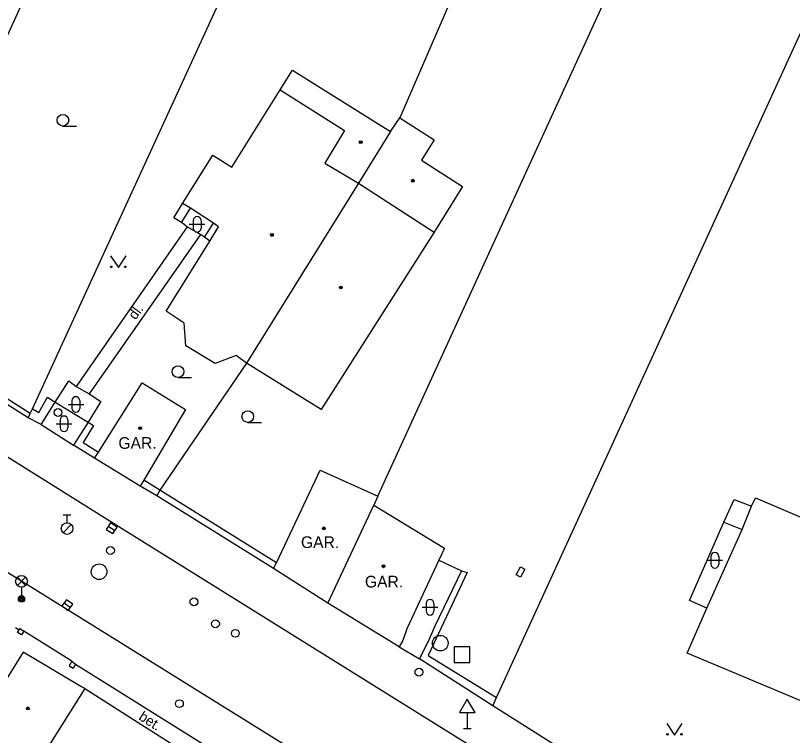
# Model space of a CAD drawing. Extents: x -600309 to -598967, y -1161267 to -1160292.
# Drawn here: x -600083.7 to -600033.91, y -1160556.47 to -1160510.31 of the extents above; entities that cross this region are included whole.
import ezdxf

# ---------------------------------------------------------------- set-up
doc = ezdxf.new("R2010")
doc.units = 0
for name, color, linetype in [('Level 10', 7, 'Continuous'), ('Level 11', 7, 'Continuous'), ('Level 24', 7, 'Continuous'), ('Level 26', 7, 'Continuous'), ('Level 27', 7, 'Continuous'), ('Level 28', 7, 'Continuous'), ('Level 31', 7, 'Continuous'), ('Level 33', 7, 'Continuous'), ('Level 34', 7, 'Continuous'), ('Level 36', 7, 'Continuous'), ('Level 39', 7, 'Continuous'), ('Level 40', 7, 'Continuous'), ('Level 41', 7, 'Continuous'), ('Level 5', 7, 'Continuous'), ('Level 51', 7, 'Continuous'), ('Level 7', 7, 'Continuous'), ('Level 8', 7, 'Continuous')]:
    doc.layers.add(name, color=color, linetype=linetype)

msp = doc.modelspace()

# ---------------------------------------------------------------- linework, layer by layer
at = {"layer": 'Level 10'}
for points in [[(-600029.27, -1160572.7), (-600035.59, -1160568.87), (-600043.13, -1160564.25), (-600077.26, -1160542.98), (-600116.14, -1160518.65), (-600117.94, -1160517.4699)], [(-600082.12, -1160547.33), (-600111.58, -1160529.03), (-600116.15, -1160526.25)], [(-600029.82, -1160579.77), (-600047.03, -1160569.17), (-600070.48, -1160554.56), (-600082.12, -1160547.33)]]:
    msp.add_lwpolyline(points, dxfattribs=at)
at = {"layer": 'Level 11'}
for points in [[(-600092.46, -1160529.65), (-600078.52, -1160499.04)], [(-600073.06, -1160523.59), (-600073.56, -1160523.28), (-600073.01, -1160522.37)], [(-600073.06, -1160523.59), (-600072.49, -1160522.67)], [(-600072.7, -1160523.86), (-600073.06, -1160523.59)], [(-600071.59, -1160524.51), (-600071.01, -1160523.63)], [(-600072.7, -1160523.86), (-600079.82, -1160534.09)], [(-600071.85, -1160524.34), (-600072.7, -1160523.86)], [(-600071.85, -1160524.34), (-600078.99, -1160534.56)], [(-600071.59, -1160524.51), (-600071.85, -1160524.34)], [(-600071.24, -1160524.77), (-600071.59, -1160524.51)], [(-600081.17, -1160535.1), (-600080.28, -1160533.74), (-600079.82, -1160534.09)], [(-600079.82, -1160534.09), (-600078.99, -1160534.56)], [(-600078.99, -1160534.56), (-600078.24, -1160535.06), (-600079.05, -1160536.38)], [(-600081.17, -1160535.1), (-600079.05, -1160536.38)], [(-600082.89, -1160536.11), (-600082.76, -1160535.83)], [(-600038.3, -1160542.8), (-600037.65, -1160541.34), (-600036.53, -1160541.76)], [(-600039.4, -1160548.31), (-600040.5, -1160547.81), (-600038.3, -1160542.8)], [(-600038.3, -1160542.8), (-600037.14, -1160543.26)], [(-600056.57, -1160545.2199), (-600055.13, -1160545.9099)], [(-600055.13, -1160545.9099), (-600056.84, -1160549.4699), (-600057.19, -1160550.29), (-600057.81, -1160551.56)], [(-600055.13, -1160545.9099), (-600054.75, -1160546.02), (-600057.25, -1160551.34), (-600052.87, -1160554.03)], [(-600083.71, -1160549.54), (-600083.46, -1160549.69)], [(-600079.85, -1160551.89), (-600071.08, -1160557.39)]]:
    msp.add_lwpolyline(points, dxfattribs=at)
at = {"layer": 'Level 24'}
msp.add_lwpolyline([(-600051.34, -1160546.32), (-600051.61, -1160546.17), (-600051.33, -1160545.66), (-600051.06, -1160545.81), (-600051.34, -1160546.32)], dxfattribs=at)
at = {"layer": 'Level 26'}
msp.add_lwpolyline([(-600055.59, -1160551.79), (-600054.59, -1160551.79), (-600054.59, -1160550.79), (-600055.59, -1160550.79)], close=True, dxfattribs=at)
at = {"layer": 'Level 27'}
for p, q in [((-600077.7498, -1160543.0441), (-600077.3302, -1160543.3159)), ((-600080.5828, -1160547.9639), (-600080.1772, -1160548.2561))]:
    msp.add_line(p, q, dxfattribs=at)
for points in [[(-600077.8858, -1160543.2539), (-600077.4661, -1160543.5258), (-600077.1942, -1160543.1061), (-600077.6139, -1160542.8342)], [(-600080.729, -1160548.1667), (-600080.3233, -1160548.459), (-600080.031, -1160548.0533), (-600080.4367, -1160547.761)]]:
    msp.add_lwpolyline(points, close=True, dxfattribs=at)
for centre in [(-600078.35, -1160545.9699), (-600056.48, -1160550.55)]:
    msp.add_circle(centre, 0.5, dxfattribs=at)
at = {"layer": 'Level 28'}
for p, q in [((-600080.65, -1160542.325), (-600080.15, -1160542.325)), ((-600080.4, -1160542.825), (-600080.4, -1160542.325)), ((-600080.658, -1160543.472), (-600080.128, -1160542.942))]:
    msp.add_line(p, q, dxfattribs=at)
for centre, radius in [((-600080.4, -1160543.2), 0.375), ((-600077.62, -1160544.61), 0.25), ((-600072.27, -1160547.9), 0.25), ((-600070.89, -1160549.31), 0.25), ((-600069.62, -1160549.92), 0.25)]:
    msp.add_circle(centre, radius, dxfattribs=at)
at = {"layer": 'Level 31'}
for centre in [(-600080.98, -1160535.76), (-600057.85, -1160552.4099), (-600073.2, -1160554.43)]:
    msp.add_circle(centre, 0.25, dxfattribs=at)
at = {"layer": 'Level 33'}
for p, q in [((-600083.585, -1160546.85), (-600083.055, -1160546.32)), ((-600083.585, -1160546.32), (-600083.055, -1160546.85)), ((-600083.32, -1160546.96), (-600083.32, -1160547.71))]:
    msp.add_line(p, q, dxfattribs=at)
for centre, radius in [((-600083.32, -1160546.585), 0.375), ((-600083.32, -1160547.71), 0.2), ((-600083.32, -1160547.71), 0.1445), ((-600083.32, -1160547.71), 0.0876)]:
    msp.add_circle(centre, radius, dxfattribs=at)
at = {"layer": 'Level 34'}
for p, q in [((-600054.75, -1160555.002), (-600054.75, -1160556.02)), ((-600055, -1160556.02), (-600054.5, -1160556.02))]:
    msp.add_line(p, q, dxfattribs=at)
msp.add_lwpolyline([(-600055.25, -1160555.002), (-600054.25, -1160555.002), (-600054.75, -1160554.136)], close=True, dxfattribs=at)
at = {"layer": 'Level 36'}
for p, q in [((-600080.67, -1160517.395), (-600079.795, -1160517.395)), ((-600072.566, -1160523.696), (-600071.566, -1160523.696)), ((-600072.316, -1160523.446), (-600072.316, -1160523.946)), ((-600071.816, -1160523.446), (-600071.816, -1160523.946)), ((-600073.29, -1160533.515), (-600072.415, -1160533.515)), ((-600080.086, -1160534.996), (-600080.086, -1160535.496)), ((-600079.586, -1160534.996), (-600079.586, -1160535.496)), ((-600080.336, -1160535.246), (-600079.336, -1160535.246)), ((-600081.096, -1160536.486), (-600080.096, -1160536.486)), ((-600080.846, -1160536.236), (-600080.846, -1160536.736)), ((-600080.346, -1160536.236), (-600080.346, -1160536.736)), ((-600068.82, -1160536.395), (-600067.945, -1160536.395)), ((-600039.136, -1160544.986), (-600039.136, -1160545.486)), ((-600038.636, -1160544.986), (-600038.636, -1160545.486)), ((-600039.386, -1160545.236), (-600038.386, -1160545.236)), ((-600057.386, -1160547.996), (-600057.386, -1160548.496)), ((-600056.886, -1160547.996), (-600056.886, -1160548.496)), ((-600057.636, -1160548.246), (-600056.636, -1160548.246))]:
    msp.add_line(p, q, dxfattribs=at)
for points in [[(-600077.61, -1160525.72), (-600077.11, -1160526.47), (-600076.61, -1160525.72)], [(-600041.97, -1160555.69), (-600041.47, -1160556.44), (-600040.97, -1160555.69)]]:
    msp.add_lwpolyline(points, dxfattribs=at)
for centre, radius in [((-600080.6701, -1160517.0199), 0.375), ((-600077.5602, -1160526.4198), 0.05), ((-600076.6608, -1160526.4198), 0.05), ((-600073.2901, -1160533.1399), 0.375), ((-600068.8201, -1160536.0199), 0.375), ((-600041.9202, -1160556.3898), 0.05), ((-600041.0208, -1160556.3898), 0.05)]:
    msp.add_circle(centre, radius, dxfattribs=at)
for centre, start, end in [((-600072.0657, -1160523.4463), 0, 180), ((-600072.0657, -1160523.9463), 180, 0), ((-600079.8357, -1160534.9963), 0, 180), ((-600079.8357, -1160535.4963), 180, 0), ((-600080.5957, -1160536.2363), 0, 180), ((-600080.5957, -1160536.7363), 180, 0), ((-600038.8857, -1160544.9863), 0, 180), ((-600038.8857, -1160545.4863), 180, 0), ((-600057.1357, -1160547.9963), 0, 180), ((-600057.1357, -1160548.4963), 180, 0)]:
    msp.add_arc(centre, 0.25, start, end, dxfattribs=at)
at = {"layer": 'Level 39'}
for centre, radius in [((-600061.58, -1160518.43), 0.09), ((-600061.58, -1160518.43), 0.0398), ((-600058.24, -1160520.9), 0.09), ((-600058.24, -1160520.9), 0.0398), ((-600067.27, -1160524.38), 0.09), ((-600067.27, -1160524.38), 0.0398), ((-600062.86, -1160527.75), 0.09), ((-600062.86, -1160527.75), 0.0398), ((-600075.71, -1160536.76), 0.09), ((-600075.71, -1160536.76), 0.0398), ((-600063.94, -1160543.19), 0.09), ((-600063.94, -1160543.19), 0.0398), ((-600060.12, -1160545.62), 0.09), ((-600060.12, -1160545.62), 0.0398), ((-600082.92, -1160554.73), 0.09), ((-600082.92, -1160554.73), 0.0398)]:
    msp.add_circle(centre, radius, dxfattribs=at)
at = {"layer": 'Level 5'}
for points in [[(-600066.74, -1160515.08), (-600065.95, -1160513.81)], [(-600065.95, -1160513.81), (-600059.67, -1160517.75)], [(-600069.83, -1160520.03), (-600066.74, -1160515.08)], [(-600066.74, -1160515.08), (-600062.63, -1160517.68)], [(-600059.67, -1160517.75), (-600059.07, -1160516.87)], [(-600059.07, -1160516.87), (-600056.87, -1160518.27)], [(-600062.63, -1160517.68), (-600063.87, -1160519.77)], [(-600059.67, -1160517.75), (-600061.7199, -1160521.06)], [(-600056.87, -1160518.27), (-600057.68, -1160519.58)], [(-600073.01, -1160522.37), (-600071.06, -1160519.26)], [(-600071.06, -1160519.26), (-600069.83, -1160520.03)], [(-600063.87, -1160519.77), (-600061.7199, -1160521.06)], [(-600057.68, -1160519.58), (-600055.05, -1160521.27)], [(-600061.7199, -1160521.06), (-600068.89, -1160532.59)], [(-600061.7199, -1160521.06), (-600056.88, -1160524.2)], [(-600055.05, -1160521.27), (-600056.88, -1160524.2)], [(-600072.49, -1160522.67), (-600073.01, -1160522.37)], [(-600071.01, -1160523.63), (-600072.49, -1160522.67)], [(-600070.69, -1160523.86), (-600071.01, -1160523.63)], [(-600071.24, -1160524.77), (-600070.69, -1160523.86)], [(-600056.88, -1160524.2), (-600064.11, -1160535.57)], [(-600074.05, -1160529.26), (-600071.24, -1160524.77)], [(-600072.9, -1160530.03), (-600074.05, -1160529.26)], [(-600072.79, -1160531.49), (-600072.9, -1160530.03)], [(-600070.9099, -1160532.63), (-600072.79, -1160531.49)], [(-600069.57, -1160532.11), (-600070.9099, -1160532.63)], [(-600068.89, -1160532.59), (-600069.57, -1160532.11)], [(-600064.11, -1160535.57), (-600068.89, -1160532.59)], [(-600078.38, -1160538.3), (-600075.59, -1160533.85)], [(-600075.59, -1160533.85), (-600072.8, -1160535.57)], [(-600072.8, -1160535.57), (-600075.48, -1160540.09)], [(-600078.64, -1160538.69), (-600078.38, -1160538.3)], [(-600075.71, -1160540.48), (-600078.64, -1160538.69)], [(-600066.98, -1160545.39), (-600064.18, -1160539.45)], [(-600064.18, -1160539.45), (-600060.49, -1160541.13)], [(-600075.48, -1160540.09), (-600075.71, -1160540.48)], [(-600060.49, -1160541.13), (-600060.74, -1160541.7)], [(-600036.53, -1160541.76), (-600036.27, -1160541.23)], [(-600036.27, -1160541.23), (-600027.96, -1160544.79)], [(-600063.68, -1160547.98), (-600060.74, -1160541.7)], [(-600060.74, -1160541.7), (-600056.2199, -1160544.46)], [(-600037.14, -1160543.26), (-600036.53, -1160541.76)], [(-600039.4, -1160548.31), (-600037.14, -1160543.26)], [(-600056.2199, -1160544.46), (-600056.57, -1160545.2199)], [(-600067.17, -1160545.77), (-600066.98, -1160545.39)], [(-600056.57, -1160545.2199), (-600058.62, -1160549.64)], [(-600063.68, -1160547.98), (-600067.17, -1160545.77)], [(-600059.11, -1160550.78), (-600063.68, -1160547.98)], [(-600040.6599, -1160551.2), (-600039.4, -1160548.31)], [(-600058.62, -1160549.64), (-600058.89, -1160550.38)], [(-600058.89, -1160550.38), (-600059.11, -1160550.78)], [(-600083.2199, -1160551.13), (-600086.86, -1160556.99)], [(-600079.51, -1160553.32), (-600083.2199, -1160551.13)], [(-600028.37, -1160556.34), (-600040.6599, -1160551.2)], [(-600079.27, -1160553.46), (-600082.99, -1160559.4)], [(-600079.27, -1160553.46), (-600079.51, -1160553.32)], [(-600079.27, -1160553.46), (-600071.61, -1160558.32), (-600071.37, -1160558.4699)]]:
    msp.add_lwpolyline(points, dxfattribs=at)
at = {"layer": 'Level 51'}
for points in [[(-600053.69, -1160526.27), (-600026.96, -1160467.9)], [(-600043.27, -1160533.03), (-600016, -1160473.39)], [(-600054.17, -1160505.49), (-600059.07, -1160516.87)]]:
    msp.add_lwpolyline(points, dxfattribs=at)
at = {"layer": 'Level 7'}
for points in [[(-600082.62, -1160535.52), (-600068.07, -1160503.81)], [(-600060.49, -1160541.13), (-600053.69, -1160526.27)], [(-600082.76, -1160535.83), (-600092.46, -1160529.65)], [(-600082.89, -1160536.11), (-600092.62, -1160529.95)], [(-600068.89, -1160532.59), (-600074.45, -1160540.73)], [(-600052.87, -1160554.03), (-600043.27, -1160533.03)], [(-600082.62, -1160535.52), (-600082.2199, -1160535.77), (-600081.65, -1160534.77), (-600081.17, -1160535.1)], [(-600082.07, -1160536.54), (-600081.17, -1160535.1)], [(-600082.76, -1160535.83), (-600082.62, -1160535.52)], [(-600082.07, -1160536.54), (-600082.89, -1160536.11)], [(-600079.05, -1160536.38), (-600079.98, -1160537.85)], [(-600079.05, -1160536.38), (-600078.7, -1160536.6), (-600079.36, -1160537.68), (-600078.38, -1160538.3)], [(-600078.64, -1160538.69), (-600079.98, -1160537.85)], [(-600074.45, -1160540.73), (-600075.48, -1160540.09)], [(-600074.65, -1160541.11), (-600075.71, -1160540.48)], [(-600074.45, -1160540.73), (-600074.65, -1160541.11)], [(-600067.17, -1160545.77), (-600074.65, -1160541.11)], [(-600066.98, -1160545.39), (-600074.45, -1160540.73)], [(-600083.58, -1160549.86), (-600083.46, -1160549.69), (-600083.41, -1160549.62), (-600083.17, -1160549.77)], [(-600083.17, -1160549.77), (-600083.33, -1160550.01), (-600083.58, -1160549.86)], [(-600053.11, -1160554.57), (-600057.81, -1160551.56)], [(-600080.09, -1160551.71), (-600080.27, -1160552), (-600080, -1160552.15)], [(-600080.09, -1160551.71), (-600079.85, -1160551.89), (-600080, -1160552.15)], [(-600053.11, -1160554.57), (-600052.87, -1160554.03)], [(-600033.39, -1160567.04), (-600053.11, -1160554.57)]]:
    msp.add_lwpolyline(points, dxfattribs=at)
at = {"layer": 'Level 8'}
for points in [[(-600082.07, -1160536.54), (-600079.98, -1160537.85)], [(-600080.09, -1160551.71), (-600083.17, -1160549.77)], [(-600059.11, -1160550.78), (-600057.81, -1160551.56)]]:
    msp.add_lwpolyline(points, dxfattribs=at)

# ---------------------------------------------------------------- texts
at = {"layer": 'Level 40'}
for s, height, rotation, p in [('dl.', 0.64999, 54.15513, (-600076.01, -1160529.86)), ('bet.', 0.65, 328.00049, (-600075.86, -1160555.42))]:
    msp.add_text(s, height=height, rotation=rotation, dxfattribs=at).set_placement(p)
at = {"layer": 'Level 41'}
for p in [(-600077.11, -1160538.09), (-600065.41, -1160544.45), (-600061.31, -1160546.98)]:
    msp.add_text('GAR.', height=0.75, dxfattribs=at).set_placement(p)

doc.saveas('drawing.dxf')
